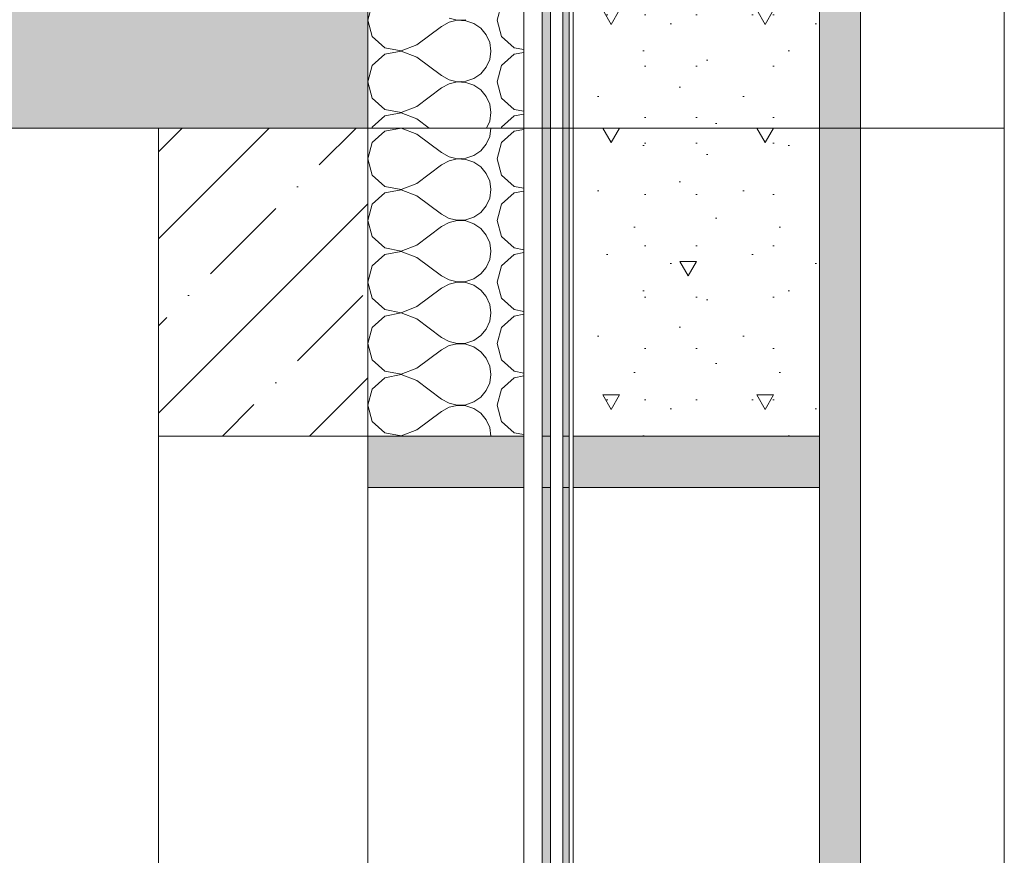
# Model space of a CAD drawing. Header units: millimetres. Extents: x -7244646 to -5701154, y 5723682 to 6071635.
# Tile 416 of 656: x -6357512 to -6356553, y 5774351 to 5775165. Entities that reach past the tile are written whole.
import ezdxf

# ---------------------------------------------------------------- set-up
doc = ezdxf.new("R2010")
doc.units = ezdxf.units.MM
doc.header["$MEASUREMENT"] = 0
doc.set_wipeout_variables(frame=1)
doc.linetypes.add('Wipeout_Contour', pattern=[1000, 0, -1000])
for name, color, linetype, lineweight in [('0_Ном._пера__1', 7, 'Continuous', 0), ('0_Ном._пера__2', 8, 'Continuous', 15), ('0_Ном._пера__21', 7, 'Continuous', 5)]:
    doc.layers.add(name, color=color, linetype=linetype, lineweight=lineweight)
doc.layers.add('0_Ном._пера__166', color=7, linetype='Continuous', lineweight=5, true_color=0x97cbff)
pattern_1 = [(45, (-7387333.12, 5739809.18), (-84.852814, 84.852814), []), (45, (-7387375.54, 5739851.61), (-84.852814, 84.852814), [90, -30, 0, -30])]

# ---------------------------------------------------------------- blocks, each defined once
blk = doc.blocks.new('*X274', base_point=(-7387333.12, 5739809.18))
at = {"layer": '0_Ном._пера__1', "color": 7, "linetype": 'Continuous', "lineweight": 0}
for p, q in [((-6357156.17, 5775056.01), (-6357168.27, 5775044.95)), ((-6357140.06, 5775059.06), (-6357156.17, 5775056.01)), ((-6357124.75, 5775053.18), (-6357140.06, 5775059.06)), ((-6357124.75, 5775053.18), (-6357100.75, 5775035.18)), ((-6357053.89, 5775050.98), (-6357052.75, 5775059.18)), ((-6357030.17, 5775056.01), (-6357042.27, 5775044.95)), ((-6357020.66, 5775057.81), (-6357030.17, 5775056.01)), ((-6357168.27, 5775044.95), (-6357172.75, 5775029.18)), ((-6357062.51, 5775037.03), (-6357057.23, 5775043.41)), ((-6357057.23, 5775043.41), (-6357053.89, 5775050.98)), ((-6357042.27, 5775044.95), (-6357046.75, 5775029.18)), ((-6357100.75, 5775035.18), (-6357093.51, 5775031.17)), ((-6357069.34, 5775032.35), (-6357062.51, 5775037.03)), ((-6357172.75, 5775029.18), (-6357168.27, 5775013.41)), ((-6357124.75, 5775005.18), (-6357100.75, 5775023.18)), ((-6357093.51, 5775027.19), (-6357100.75, 5775023.18)), ((-6357093.51, 5775031.17), (-6357085.45, 5775029.3)), ((-6357085.45, 5775029.06), (-6357093.51, 5775027.19)), ((-6357085.45, 5775029.3), (-6357077.18, 5775029.7)), ((-6357077.18, 5775028.66), (-6357085.45, 5775029.06)), ((-6357077.18, 5775029.7), (-6357069.34, 5775032.35)), ((-6357069.34, 5775026.01), (-6357077.18, 5775028.66)), ((-6357062.51, 5775021.33), (-6357069.34, 5775026.01)), ((-6357046.75, 5775029.18), (-6357042.27, 5775013.41)), ((-6357168.27, 5775013.41), (-6357156.17, 5775002.35)), ((-6357057.23, 5775014.95), (-6357062.51, 5775021.33)), ((-6357053.89, 5775007.38), (-6357057.23, 5775014.95)), ((-6357042.27, 5775013.41), (-6357030.17, 5775002.35)), ((-6357140.06, 5774999.3), (-6357124.75, 5775005.18)), ((-6357052.75, 5774999.18), (-6357053.89, 5775007.38)), ((-6357156.17, 5774996.01), (-6357168.27, 5774984.95)), ((-6357156.17, 5775002.35), (-6357140.06, 5774999.3)), ((-6357140.06, 5774999.06), (-6357156.17, 5774996.01)), ((-6357124.75, 5774993.18), (-6357140.06, 5774999.06)), ((-6357053.89, 5774990.98), (-6357052.75, 5774999.18)), ((-6357030.17, 5774996.01), (-6357042.27, 5774984.95)), ((-6357030.17, 5775002.35), (-6357020.66, 5775000.55)), ((-6357020.66, 5774997.81), (-6357030.17, 5774996.01)), ((-6357168.27, 5774984.95), (-6357172.75, 5774969.18)), ((-6357124.75, 5774993.18), (-6357100.75, 5774975.18)), ((-6357057.23, 5774983.41), (-6357053.89, 5774990.98)), ((-6357042.27, 5774984.95), (-6357046.75, 5774969.18)), ((-6357100.75, 5774975.18), (-6357093.51, 5774971.17)), ((-6357069.34, 5774972.35), (-6357062.51, 5774977.03)), ((-6357062.51, 5774977.03), (-6357057.23, 5774983.41)), ((-6357172.75, 5774969.18), (-6357168.27, 5774953.41)), ((-6357093.51, 5774967.19), (-6357100.75, 5774963.18)), ((-6357093.51, 5774971.17), (-6357085.45, 5774969.3)), ((-6357085.45, 5774969.06), (-6357093.51, 5774967.19)), ((-6357085.45, 5774969.3), (-6357077.18, 5774969.7)), ((-6357077.18, 5774968.66), (-6357085.45, 5774969.06)), ((-6357077.18, 5774969.7), (-6357069.34, 5774972.35)), ((-6357069.34, 5774966.01), (-6357077.18, 5774968.66)), ((-6357062.51, 5774961.33), (-6357069.34, 5774966.01)), ((-6357046.75, 5774969.18), (-6357042.27, 5774953.41)), ((-6357124.75, 5774945.18), (-6357100.75, 5774963.18)), ((-6357057.23, 5774954.95), (-6357062.51, 5774961.33)), ((-6357168.27, 5774953.41), (-6357156.17, 5774942.35)), ((-6357053.89, 5774947.38), (-6357057.23, 5774954.95)), ((-6357052.75, 5774939.18), (-6357053.89, 5774947.38)), ((-6357042.27, 5774953.41), (-6357030.17, 5774942.35)), ((-6357156.17, 5774942.35), (-6357140.06, 5774939.3)), ((-6357140.06, 5774939.06), (-6357156.17, 5774936.01)), ((-6357140.06, 5774939.3), (-6357124.75, 5774945.18)), ((-6357124.75, 5774933.18), (-6357140.06, 5774939.06)), ((-6357053.89, 5774930.98), (-6357052.75, 5774939.18)), ((-6357030.17, 5774942.35), (-6357020.66, 5774940.55)), ((-6357020.66, 5774937.81), (-6357030.17, 5774936.01)), ((-6357156.17, 5774936.01), (-6357168.27, 5774924.95)), ((-6357124.75, 5774933.18), (-6357100.75, 5774915.18)), ((-6357057.23, 5774923.41), (-6357053.89, 5774930.98)), ((-6357030.17, 5774936.01), (-6357042.27, 5774924.95)), ((-6357168.27, 5774924.95), (-6357172.75, 5774909.18)), ((-6357062.51, 5774917.03), (-6357057.23, 5774923.41)), ((-6357042.27, 5774924.95), (-6357046.75, 5774909.18)), ((-6357172.75, 5774909.18), (-6357168.27, 5774893.41)), ((-6357100.75, 5774915.18), (-6357093.51, 5774911.17)), ((-6357093.51, 5774911.17), (-6357085.45, 5774909.3)), ((-6357085.45, 5774909.06), (-6357093.51, 5774907.19)), ((-6357085.45, 5774909.3), (-6357077.18, 5774909.7)), ((-6357077.18, 5774908.66), (-6357085.45, 5774909.06)), ((-6357077.18, 5774909.7), (-6357069.34, 5774912.35)), ((-6357069.34, 5774906.01), (-6357077.18, 5774908.66)), ((-6357069.34, 5774912.35), (-6357062.51, 5774917.03)), ((-6357046.75, 5774909.18), (-6357042.27, 5774893.41)), ((-6357124.75, 5774885.18), (-6357100.75, 5774903.18)), ((-6357093.51, 5774907.19), (-6357100.75, 5774903.18)), ((-6357062.51, 5774901.33), (-6357069.34, 5774906.01)), ((-6357057.23, 5774894.95), (-6357062.51, 5774901.33)), ((-6357168.27, 5774893.41), (-6357156.17, 5774882.35)), ((-6357053.89, 5774887.38), (-6357057.23, 5774894.95)), ((-6357042.27, 5774893.41), (-6357030.17, 5774882.35)), ((-6357156.17, 5774882.35), (-6357140.06, 5774879.3)), ((-6357140.06, 5774879.06), (-6357156.17, 5774876.01)), ((-6357140.06, 5774879.3), (-6357124.75, 5774885.18)), ((-6357124.75, 5774873.18), (-6357140.06, 5774879.06)), ((-6357052.75, 5774879.18), (-6357053.89, 5774887.38)), ((-6357053.89, 5774870.98), (-6357052.75, 5774879.18)), ((-6357030.17, 5774882.35), (-6357020.66, 5774880.55)), ((-6357156.17, 5774876.01), (-6357168.27, 5774864.95)), ((-6357124.75, 5774873.18), (-6357100.75, 5774855.18)), ((-6357057.23, 5774863.41), (-6357053.89, 5774870.98)), ((-6357030.17, 5774876.01), (-6357042.27, 5774864.95)), ((-6357020.66, 5774877.81), (-6357030.17, 5774876.01)), ((-6357168.27, 5774864.95), (-6357172.75, 5774849.18)), ((-6357062.51, 5774857.03), (-6357057.23, 5774863.41)), ((-6357042.27, 5774864.95), (-6357046.75, 5774849.18)), ((-6357100.75, 5774855.18), (-6357093.51, 5774851.17)), ((-6357093.51, 5774851.17), (-6357085.45, 5774849.3)), ((-6357077.18, 5774849.7), (-6357069.34, 5774852.35)), ((-6357069.34, 5774852.35), (-6357062.51, 5774857.03)), ((-6357172.75, 5774849.18), (-6357168.27, 5774833.41)), ((-6357124.75, 5774825.18), (-6357100.75, 5774843.18)), ((-6357093.51, 5774847.19), (-6357100.75, 5774843.18)), ((-6357085.45, 5774849.06), (-6357093.51, 5774847.19)), ((-6357085.45, 5774849.3), (-6357077.18, 5774849.7)), ((-6357077.18, 5774848.66), (-6357085.45, 5774849.06)), ((-6357069.34, 5774846.01), (-6357077.18, 5774848.66)), ((-6357062.51, 5774841.33), (-6357069.34, 5774846.01)), ((-6357057.23, 5774834.95), (-6357062.51, 5774841.33)), ((-6357046.75, 5774849.18), (-6357042.27, 5774833.41)), ((-6357168.27, 5774833.41), (-6357156.17, 5774822.35)), ((-6357053.89, 5774827.38), (-6357057.23, 5774834.95)), ((-6357042.27, 5774833.41), (-6357030.17, 5774822.35)), ((-6357156.17, 5774822.35), (-6357140.06, 5774819.3)), ((-6357140.06, 5774819.3), (-6357124.75, 5774825.18)), ((-6357052.75, 5774819.18), (-6357053.89, 5774827.38)), ((-6357030.17, 5774822.35), (-6357020.66, 5774820.55)), ((-6357156.17, 5774816.01), (-6357168.27, 5774804.95)), ((-6357140.06, 5774819.06), (-6357156.17, 5774816.01)), ((-6357124.75, 5774813.18), (-6357140.06, 5774819.06)), ((-6357124.75, 5774813.18), (-6357100.75, 5774795.18)), ((-6357053.89, 5774810.98), (-6357052.75, 5774819.18)), ((-6357030.17, 5774816.01), (-6357042.27, 5774804.95)), ((-6357020.66, 5774817.81), (-6357030.17, 5774816.01)), ((-6357168.27, 5774804.95), (-6357172.75, 5774789.18)), ((-6357062.51, 5774797.03), (-6357057.23, 5774803.41)), ((-6357057.23, 5774803.41), (-6357053.89, 5774810.98)), ((-6357042.27, 5774804.95), (-6357046.75, 5774789.18)), ((-6357100.75, 5774795.18), (-6357093.51, 5774791.17)), ((-6357069.34, 5774792.35), (-6357062.51, 5774797.03)), ((-6357172.75, 5774789.18), (-6357168.27, 5774773.41)), ((-6357124.75, 5774765.18), (-6357100.75, 5774783.18)), ((-6357093.51, 5774787.19), (-6357100.75, 5774783.18)), ((-6357093.51, 5774791.17), (-6357085.45, 5774789.3)), ((-6357085.45, 5774789.06), (-6357093.51, 5774787.19)), ((-6357085.45, 5774789.3), (-6357077.18, 5774789.7)), ((-6357077.18, 5774788.66), (-6357085.45, 5774789.06)), ((-6357077.18, 5774789.7), (-6357069.34, 5774792.35)), ((-6357069.34, 5774786.01), (-6357077.18, 5774788.66)), ((-6357062.51, 5774781.33), (-6357069.34, 5774786.01)), ((-6357046.75, 5774789.18), (-6357042.27, 5774773.41)), ((-6357057.23, 5774774.95), (-6357062.51, 5774781.33)), ((-6357053.89, 5774767.38), (-6357057.23, 5774774.95)), ((-6357168.27, 5774773.41), (-6357156.17, 5774762.35)), ((-6357140.06, 5774759.3), (-6357124.75, 5774765.18)), ((-6357052.75, 5774759.18), (-6357053.89, 5774767.38)), ((-6357042.27, 5774773.41), (-6357030.17, 5774762.35)), ((-6357156.17, 5774762.35), (-6357140.06, 5774759.3)), ((-6357030.17, 5774762.35), (-6357020.66, 5774760.55))]:
    blk.add_line(p, q, dxfattribs=at)
blk = doc.blocks.new('Штриховка_65_3', base_point=(-7387333.12, 5739809.18))
at = {"color": 254, "linetype": 'Wipeout_Contour', "lineweight": 0, "ltscale": 34353981.90995059}
blk.add_wipeout([(-6357172.75, 5775059.18), (-6357172.75, 5774759.18), (-6357020.66, 5774759.18), (-6357020.66, 5775059.18)], dxfattribs=at)
at = {"layer": '0_Ном._пера__1', "color": 7, "linetype": 'Continuous', "lineweight": 0, "flags": 128}
blk.add_lwpolyline([(-6357172.75, 5775059.18), (-6357172.75, 5774759.18), (-6357020.66, 5774759.18), (-6357020.66, 5775059.18)], close=True, dxfattribs=at)
at = {"layer": '0_Ном._пера__1', "color": 7, "linetype": 'Continuous', "lineweight": 0}
blk.add_blockref('*X274', (-7387333.12, 5739809.18), dxfattribs=at)
blk = doc.blocks.new('*X284', base_point=(-7387333.12, 5739809.18))
at = {"layer": '0_Ном._пера__1', "color": 7, "linetype": 'Continuous', "lineweight": 0}
for p, q in [((-6357168.27, 5775179.95), (-6357172.75, 5775164.18)), ((-6357042.27, 5775179.95), (-6357046.75, 5775164.18)), ((-6357172.75, 5775164.18), (-6357168.27, 5775148.41)), ((-6357124.75, 5775140.18), (-6357100.75, 5775158.18)), ((-6357093.51, 5775162.19), (-6357100.75, 5775158.18)), ((-6357093.51, 5775166.17), (-6357085.45, 5775164.3)), ((-6357085.45, 5775164.06), (-6357093.51, 5775162.19)), ((-6357085.45, 5775164.3), (-6357077.18, 5775164.7)), ((-6357077.18, 5775163.66), (-6357085.45, 5775164.06)), ((-6357069.34, 5775161.01), (-6357077.18, 5775163.66)), ((-6357062.51, 5775156.33), (-6357069.34, 5775161.01)), ((-6357046.75, 5775164.18), (-6357042.27, 5775148.41)), ((-6357168.27, 5775148.41), (-6357156.17, 5775137.35)), ((-6357057.23, 5775149.95), (-6357062.51, 5775156.33)), ((-6357053.89, 5775142.38), (-6357057.23, 5775149.95)), ((-6357042.27, 5775148.41), (-6357030.17, 5775137.35)), ((-6357140.06, 5775134.3), (-6357124.75, 5775140.18)), ((-6357052.75, 5775134.18), (-6357053.89, 5775142.38)), ((-6357156.17, 5775131.01), (-6357168.27, 5775119.95)), ((-6357156.17, 5775137.35), (-6357140.06, 5775134.3)), ((-6357140.06, 5775134.06), (-6357156.17, 5775131.01)), ((-6357124.75, 5775128.18), (-6357140.06, 5775134.06)), ((-6357053.89, 5775125.98), (-6357052.75, 5775134.18)), ((-6357030.17, 5775131.01), (-6357042.27, 5775119.95)), ((-6357030.17, 5775137.35), (-6357020.66, 5775135.55)), ((-6357020.66, 5775132.81), (-6357030.17, 5775131.01)), ((-6357168.27, 5775119.95), (-6357172.75, 5775104.18)), ((-6357124.75, 5775128.18), (-6357100.75, 5775110.18)), ((-6357057.23, 5775118.41), (-6357053.89, 5775125.98)), ((-6357042.27, 5775119.95), (-6357046.75, 5775104.18)), ((-6357100.75, 5775110.18), (-6357093.51, 5775106.17)), ((-6357069.34, 5775107.35), (-6357062.51, 5775112.03)), ((-6357062.51, 5775112.03), (-6357057.23, 5775118.41)), ((-6357172.75, 5775104.18), (-6357168.27, 5775088.41)), ((-6357093.51, 5775102.19), (-6357100.75, 5775098.18)), ((-6357093.51, 5775106.17), (-6357085.45, 5775104.3)), ((-6357085.45, 5775104.06), (-6357093.51, 5775102.19)), ((-6357085.45, 5775104.3), (-6357077.18, 5775104.7)), ((-6357077.18, 5775103.66), (-6357085.45, 5775104.06)), ((-6357077.18, 5775104.7), (-6357069.34, 5775107.35)), ((-6357069.34, 5775101.01), (-6357077.18, 5775103.66)), ((-6357062.51, 5775096.33), (-6357069.34, 5775101.01)), ((-6357046.75, 5775104.18), (-6357042.27, 5775088.41)), ((-6357124.75, 5775080.18), (-6357100.75, 5775098.18)), ((-6357057.23, 5775089.95), (-6357062.51, 5775096.33)), ((-6357053.89, 5775082.38), (-6357057.23, 5775089.95)), ((-6357168.27, 5775088.41), (-6357156.17, 5775077.35)), ((-6357052.75, 5775074.18), (-6357053.89, 5775082.38)), ((-6357042.27, 5775088.41), (-6357030.17, 5775077.35)), ((-6357156.17, 5775071.01), (-6357168.27, 5775059.95)), ((-6357156.17, 5775077.35), (-6357140.06, 5775074.3)), ((-6357140.06, 5775074.06), (-6357156.17, 5775071.01)), ((-6357140.06, 5775074.3), (-6357124.75, 5775080.18)), ((-6357124.75, 5775068.18), (-6357140.06, 5775074.06)), ((-6357053.89, 5775065.98), (-6357052.75, 5775074.18)), ((-6357030.17, 5775071.01), (-6357042.27, 5775059.95)), ((-6357030.17, 5775077.35), (-6357020.66, 5775075.55)), ((-6357020.66, 5775072.81), (-6357030.17, 5775071.01)), ((-6357124.75, 5775068.18), (-6357112.75, 5775059.18)), ((-6357056.89, 5775059.18), (-6357053.89, 5775065.98)), ((-6357168.27, 5775059.95), (-6357168.49, 5775059.18)), ((-6357042.27, 5775059.95), (-6357042.49, 5775059.18))]:
    blk.add_line(p, q, dxfattribs=at)
blk = doc.blocks.new('Штриховка_70_3', base_point=(-7387333.12, 5739809.18))
at = {"color": 254, "linetype": 'Wipeout_Contour', "lineweight": 0, "ltscale": 34355568.84153403}
blk.add_wipeout([(-6357172.75, 5775939.18), (-6357172.75, 5775059.18), (-6357020.66, 5775059.18), (-6357020.66, 5775939.18)], dxfattribs=at)
at = {"layer": '0_Ном._пера__1', "color": 7, "linetype": 'Continuous', "lineweight": 0, "flags": 128}
blk.add_lwpolyline([(-6357172.75, 5775939.18), (-6357172.75, 5775059.18), (-6357020.66, 5775059.18), (-6357020.66, 5775939.18)], close=True, dxfattribs=at)
at = {"layer": '0_Ном._пера__1', "color": 7, "linetype": 'Continuous', "lineweight": 0}
blk.add_blockref('*X284', (-7387333.12, 5739809.18), dxfattribs=at)

msp = doc.modelspace()

# ---------------------------------------------------------------- hatches: boundary and pattern name
at = {"layer": '0_Ном._пера__1', "linetype": 'Continuous', "lineweight": 0, "true_color": 0x000000}
for points in [[(-6356976.657, 5771909.18), (-6356976.657, 5775059.18), (-6356982.657, 5775059.18), (-6356982.657, 5771909.18)], [(-6357172.753, 5774759.18), (-6357172.753, 5774709.18), (-6356972.657, 5774709.18), (-6356972.657, 5774759.18)], [(-6356972.657, 5774759.18), (-6356972.657, 5774709.18), (-6356732.657, 5774709.18), (-6356732.657, 5774759.18)]]:
    msp.add_hatch(color=18, dxfattribs=at).paths.add_polyline_path(points)

# ---------------------------------------------------------------- linework, layer by layer
at = {"layer": '0_Ном._пера__1', "color": 7, "linetype": 'Continuous', "lineweight": 0, "flags": 128}
for points in [[(-6356976.657, 5771909.18), (-6356976.657, 5775059.18), (-6356982.657, 5775059.18), (-6356982.657, 5771909.18)], [(-6357172.753, 5774759.18), (-6357172.753, 5774709.18), (-6356972.657, 5774709.18), (-6356972.657, 5774759.18)], [(-6356972.657, 5774759.18), (-6356972.657, 5774709.18), (-6356732.657, 5774709.18), (-6356732.657, 5774759.18)]]:
    msp.add_lwpolyline(points, close=True, dxfattribs=at)

# ---------------------------------------------------------------- next in the draw order: wipeouts: each hides what was drawn before it
at = {"color": 254, "linetype": 'Wipeout_Contour', "lineweight": 0, "ltscale": 34349897.96632013}
msp.add_wipeout([(-6357020.657, 5771909.18), (-6357020.657, 5775059.18), (-6357002.657, 5775059.18), (-6357002.657, 5771909.18)], dxfattribs=at)
at = {"color": 254, "linetype": 'Wipeout_Contour', "lineweight": 0, "ltscale": 34349788.40751724}
msp.add_wipeout([(-6356972.657, 5771909.18), (-6356972.657, 5775059.18), (-6356976.657, 5775059.18), (-6356976.657, 5771909.18)], dxfattribs=at)

# ---------------------------------------------------------------- next in the draw order: hatches: boundary and pattern name
at = {"layer": '0_Ном._пера__1', "linetype": 'Continuous', "lineweight": 0, "true_color": 0x000000}
msp.add_hatch(color=18, dxfattribs=at).paths.add_polyline_path([(-6356994.657, 5771909.18), (-6356994.657, 5775059.18), (-6357002.657, 5775059.18), (-6357002.657, 5771909.18)])

# ---------------------------------------------------------------- next in the draw order: linework, layer by layer
at = {"layer": '0_Ном._пера__1', "color": 7, "linetype": 'Continuous', "lineweight": 0, "flags": 128}
for points in [[(-6357020.657, 5771909.18), (-6357020.657, 5775059.18), (-6357002.657, 5775059.18), (-6357002.657, 5771909.18)], [(-6356994.657, 5771909.18), (-6356994.657, 5775059.18), (-6357002.657, 5775059.18), (-6357002.657, 5771909.18)], [(-6356972.657, 5771909.18), (-6356972.657, 5775059.18), (-6356976.657, 5775059.18), (-6356976.657, 5771909.18)]]:
    msp.add_lwpolyline(points, close=True, dxfattribs=at)

# ---------------------------------------------------------------- next in the draw order: block references
at = {"layer": '0_Ном._пера__1', "color": 7, "linetype": 'Continuous', "lineweight": 0}
msp.add_blockref('Штриховка_65_3', (-7387333.115, 5739809.18), dxfattribs=at)

# ---------------------------------------------------------------- next in the draw order: wipeouts: each hides what was drawn before it
at = {"color": 254, "linetype": 'Wipeout_Contour', "lineweight": 0, "ltscale": 34349829.8619384}
msp.add_wipeout([(-6356994.657, 5771909.18), (-6356994.657, 5775059.18), (-6356982.657, 5775059.18), (-6356982.657, 5771909.18)], dxfattribs=at)
at = {"color": 254, "linetype": 'Wipeout_Contour', "lineweight": 0, "ltscale": 34350206.86257072}
msp.add_wipeout([(-6356972.657, 5772839.18), (-6356972.657, 5774709.18), (-6356732.657, 5774709.18), (-6356732.657, 5772839.18)], dxfattribs=at)

# ---------------------------------------------------------------- next in the draw order: hatches: boundary and pattern name
at = {"layer": '0_Ном._пера__166', "linetype": 'Continuous', "lineweight": 0, "true_color": 0x0f1419}
msp.add_hatch(color=168, dxfattribs=at).paths.add_polyline_path([(-6356732.657, 5771909.18), (-6356732.657, 5775059.18), (-6356692.657, 5775059.18), (-6356692.657, 5771909.18)])

# ---------------------------------------------------------------- next in the draw order: linework, layer by layer
at = {"layer": '0_Ном._пера__1', "color": 7, "linetype": 'Continuous', "lineweight": 0, "flags": 128}
for points in [[(-6356994.657, 5771909.18), (-6356994.657, 5775059.18), (-6356982.657, 5775059.18), (-6356982.657, 5771909.18)], [(-6356732.657, 5771909.18), (-6356732.657, 5775059.18), (-6356692.657, 5775059.18), (-6356692.657, 5771909.18)], [(-6356972.657, 5772839.18), (-6356972.657, 5774709.18), (-6356732.657, 5774709.18), (-6356732.657, 5772839.18)]]:
    msp.add_lwpolyline(points, close=True, dxfattribs=at)

# ---------------------------------------------------------------- next in the draw order: wipeouts: each hides what was drawn before it
at = {"color": 254, "linetype": 'Wipeout_Contour', "lineweight": 0, "ltscale": 34358370.39562195}
msp.add_wipeout([(-6357020.657, 5775059.18), (-6357020.657, 5778209.18), (-6357002.657, 5778209.18), (-6357002.657, 5775059.18)], dxfattribs=at)
at = {"color": 254, "linetype": 'Wipeout_Contour', "lineweight": 0, "ltscale": 34351523.73523045}
msp.add_wipeout([(-6357376.622, 5774759.18), (-6357376.622, 5772839.18), (-6357172.753, 5772839.18), (-6357172.753, 5774759.18)], dxfattribs=at)

# ---------------------------------------------------------------- next in the draw order: hatches: boundary and pattern name
at = {"layer": '0_Ном._пера__1', "linetype": 'Continuous', "lineweight": 0, "true_color": 0x000000}
msp.add_hatch(color=18, dxfattribs=at).paths.add_polyline_path([(-6356994.657, 5775059.18), (-6356994.657, 5778209.18), (-6357002.657, 5778209.18), (-6357002.657, 5775059.18)])

# ---------------------------------------------------------------- next in the draw order: linework, layer by layer
at = {"layer": '0_Ном._пера__1', "color": 7, "linetype": 'Continuous', "lineweight": 0, "flags": 128}
for points in [[(-6357020.657, 5775059.18), (-6357020.657, 5778209.18), (-6357002.657, 5778209.18), (-6357002.657, 5775059.18)], [(-6356994.657, 5775059.18), (-6356994.657, 5778209.18), (-6357002.657, 5778209.18), (-6357002.657, 5775059.18)], [(-6357376.622, 5774759.18), (-6357376.622, 5772839.18), (-6357172.753, 5772839.18), (-6357172.753, 5774759.18)]]:
    msp.add_lwpolyline(points, close=True, dxfattribs=at)

# ---------------------------------------------------------------- next in the draw order: wipeouts: each hides what was drawn before it
at = {"color": 254, "linetype": 'Wipeout_Contour', "lineweight": 0, "ltscale": 34353259.35252678}
msp.add_wipeout([(-6356732.657, 5774759.18), (-6356972.657, 5774759.18), (-6356972.657, 5775059.18), (-6356732.657, 5775059.18)], dxfattribs=at)
at = {"color": 254, "linetype": 'Wipeout_Contour', "lineweight": 0, "ltscale": 34348746.12951393}
msp.add_wipeout([(-6356692.657, 5771909.18), (-6356692.657, 5775059.18), (-6356552.657, 5775059.18), (-6356552.657, 5771909.18)], dxfattribs=at)

# ---------------------------------------------------------------- next in the draw order: hatches: boundary and pattern name
at = {"layer": '0_Ном._пера__1', "linetype": 'Continuous', "lineweight": 0, "true_color": 0x000000}
msp.add_hatch(color=18, dxfattribs=at).paths.add_polyline_path([(-6356976.657, 5775059.18), (-6356976.657, 5778209.18), (-6356982.657, 5778209.18), (-6356982.657, 5775059.18)])
at = {"layer": '0_Ном._пера__166', "linetype": 'Continuous', "lineweight": 0, "true_color": 0x0f1419}
msp.add_hatch(color=168, dxfattribs=at).paths.add_polyline_path([(-6356732.657, 5775059.18), (-6356732.657, 5778209.18), (-6356692.657, 5778209.18), (-6356692.657, 5775059.18)])
at = {"layer": '0_Ном._пера__2', "linetype": 'Continuous', "lineweight": 15}
h = msp.add_hatch(dxfattribs=at)
h.set_pattern_fill('01_ЦП_СТЯЖКА_1_20_0003', color=8, style=0, pattern_type=2)
h.set_pattern_definition([(180, (-6356852.66, 5774669.18), (0, 259.8), [16.25, -133.75]), (180, (-6356927.66, 5774539.28), (0, 259.81), [16.25, -133.75]), (240, (-6356852.66, 5774669.18), (-225, 129.9), [16.25, -133.75]), (240, (-6357002.66, 5774669.18), (-225, 129.9), [16.25, -133.75]), (300, (-6356868.9, 5774669.18), (225, 129.9), [16.25, -133.75]), (300, (-6357018.9, 5774669.18), (225, 129.9), [16.25, -133.75]), (180, (-6356852.657, 5774644.18), (0, 50), [0, -50, 0, -75]), (225, (-6356877.657, 5774644.18), (-35.3553, 35.3553), [0, -37.5, 0, -62.5])])
h.paths.add_polyline_path([(-6356732.657, 5774759.18), (-6356972.657, 5774759.18), (-6356972.657, 5775059.18), (-6356732.657, 5775059.18)])

# ---------------------------------------------------------------- next in the draw order: linework, layer by layer
at = {"layer": '0_Ном._пера__1', "color": 7, "linetype": 'Continuous', "lineweight": 0, "flags": 128}
for points in [[(-6356976.657, 5775059.18), (-6356976.657, 5778209.18), (-6356982.657, 5778209.18), (-6356982.657, 5775059.18)], [(-6356732.657, 5775059.18), (-6356732.657, 5778209.18), (-6356692.657, 5778209.18), (-6356692.657, 5775059.18)], [(-6356732.657, 5774759.18), (-6356972.657, 5774759.18), (-6356972.657, 5775059.18), (-6356732.657, 5775059.18)], [(-6356692.657, 5771909.18), (-6356692.657, 5775059.18), (-6356552.657, 5775059.18), (-6356552.657, 5771909.18)]]:
    msp.add_lwpolyline(points, close=True, dxfattribs=at)

# ---------------------------------------------------------------- next in the draw order: block references
at = {"layer": '0_Ном._пера__1', "color": 7, "linetype": 'Continuous', "lineweight": 0}
msp.add_blockref('Штриховка_70_3', (-7387333.115, 5739809.18), dxfattribs=at)

# ---------------------------------------------------------------- next in the draw order: hatches: boundary and pattern name
at = {"layer": '0_Ном._пера__1', "linetype": 'Continuous', "lineweight": 0}
h = msp.add_hatch(dxfattribs=at)
h.set_pattern_fill('ЖЕЛЕЗОБЕТОН__PROJECT__0003', style=0, pattern_type=2)
h.set_pattern_definition(pattern_1)
h.paths.add_polyline_path([(-6374834.353, 5775059.18), (-6357172.753, 5775059.18), (-6357172.753, 5775259.18), (-6374834.353, 5775259.18)])
h = msp.add_hatch(dxfattribs=at)
h.set_pattern_fill('ЖЕЛЕЗОБЕТОН__PROJECT__0003', style=0, pattern_type=2)
h.set_pattern_definition(pattern_1)
h.paths.add_polyline_path([(-6357376.622, 5775059.18), (-6357172.753, 5775059.18), (-6357172.753, 5774759.18), (-6357376.622, 5774759.18)])

# ---------------------------------------------------------------- next in the draw order: linework, layer by layer
at = {"layer": '0_Ном._пера__21', "color": 7, "linetype": 'Continuous', "lineweight": 5, "flags": 128}
for points in [[(-6374834.353, 5775059.18), (-6357172.753, 5775059.18), (-6357172.753, 5775259.18), (-6374834.353, 5775259.18)], [(-6357376.622, 5775059.18), (-6357172.753, 5775059.18), (-6357172.753, 5774759.18), (-6357376.622, 5774759.18)]]:
    msp.add_lwpolyline(points, close=True, dxfattribs=at)

# ---------------------------------------------------------------- next in the draw order: wipeouts: each hides what was drawn before it
at = {"color": 254, "linetype": 'Wipeout_Contour', "lineweight": 0, "ltscale": 34358302.30803411}
msp.add_wipeout([(-6356994.657, 5775059.18), (-6356994.657, 5778209.18), (-6356982.657, 5778209.18), (-6356982.657, 5775059.18)], dxfattribs=at)
at = {"color": 254, "linetype": 'Wipeout_Contour', "lineweight": 0, "ltscale": 34358260.86383526}
msp.add_wipeout([(-6356972.657, 5775059.18), (-6356972.657, 5778209.18), (-6356976.657, 5778209.18), (-6356976.657, 5775059.18)], dxfattribs=at)
at = {"color": 254, "linetype": 'Wipeout_Contour', "lineweight": 0, "ltscale": 34357218.84285697}
msp.add_wipeout([(-6356692.657, 5775059.18), (-6356692.657, 5778209.18), (-6356552.657, 5778209.18), (-6356552.657, 5775059.18)], dxfattribs=at)

# ---------------------------------------------------------------- next in the draw order: linework, layer by layer
at = {"layer": '0_Ном._пера__1', "color": 7, "linetype": 'Continuous', "lineweight": 0, "flags": 128}
for points in [[(-6356994.657, 5775059.18), (-6356994.657, 5778209.18), (-6356982.657, 5778209.18), (-6356982.657, 5775059.18)], [(-6356972.657, 5775059.18), (-6356972.657, 5778209.18), (-6356976.657, 5778209.18), (-6356976.657, 5775059.18)], [(-6356692.657, 5775059.18), (-6356692.657, 5778209.18), (-6356552.657, 5778209.18), (-6356552.657, 5775059.18)]]:
    msp.add_lwpolyline(points, close=True, dxfattribs=at)

# ---------------------------------------------------------------- next in the draw order: wipeouts: each hides what was drawn before it
at = {"color": 254, "linetype": 'Wipeout_Contour', "lineweight": 0, "ltscale": 34354846.31733634}
msp.add_wipeout([(-6356732.657, 5775059.18), (-6356972.657, 5775059.18), (-6356972.657, 5775939.18), (-6356732.657, 5775939.18)], dxfattribs=at)

# ---------------------------------------------------------------- next in the draw order: hatches: boundary and pattern name
at = {"layer": '0_Ном._пера__2', "linetype": 'Continuous', "lineweight": 15}
h = msp.add_hatch(dxfattribs=at)
h.set_pattern_fill('01_ЦП_СТЯЖКА_1_20_0003', color=8, style=0, pattern_type=2)
h.set_pattern_definition([(180, (-6356852.66, 5775044.18), (0, 259.81), [16.25, -133.75]), (180, (-6356927.66, 5774914.28), (0, 259.81), [16.25, -133.75]), (240, (-6356852.66, 5775044.18), (-225, 129.904), [16.25, -133.75]), (240, (-6357002.66, 5775044.18), (-225, 129.904), [16.25, -133.75]), (300, (-6356868.9, 5775044.18), (225, 129.904), [16.25, -133.75]), (300, (-6357018.9, 5775044.18), (225, 129.904), [16.25, -133.75]), (180, (-6356852.657, 5775019.18), (0, 50), [0, -50, 0, -75]), (225, (-6356877.657, 5775019.18), (-35.3553, 35.3553), [0, -37.5, 0, -62.5])])
h.paths.add_polyline_path([(-6356732.657, 5775059.18), (-6356972.657, 5775059.18), (-6356972.657, 5775939.18), (-6356732.657, 5775939.18)])

# ---------------------------------------------------------------- next in the draw order: linework, layer by layer
at = {"layer": '0_Ном._пера__1', "color": 7, "linetype": 'Continuous', "lineweight": 0, "flags": 128}
msp.add_lwpolyline([(-6356732.657, 5775059.18), (-6356972.657, 5775059.18), (-6356972.657, 5775939.18), (-6356732.657, 5775939.18)], close=True, dxfattribs=at)

doc.saveas('drawing.dxf')
